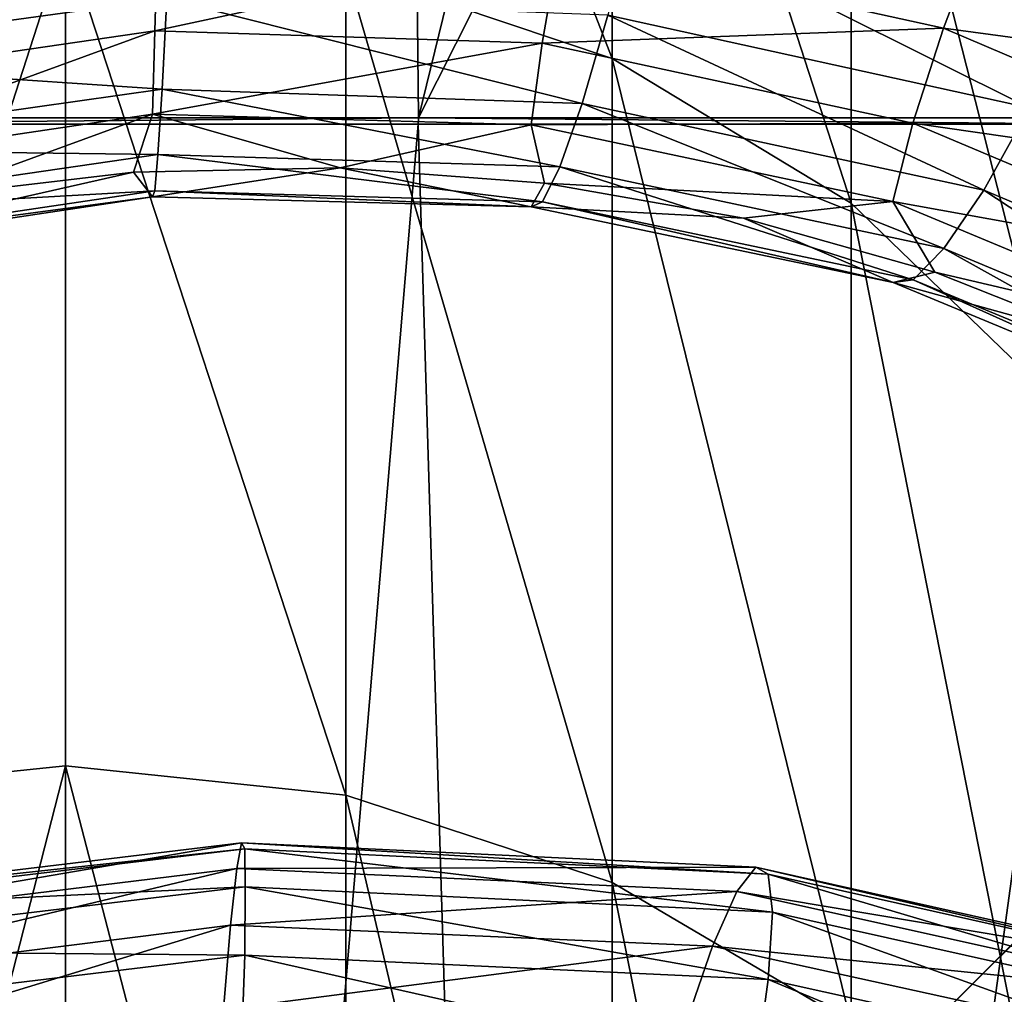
# Model space of a CAD drawing. Header units: metres. Extents: x -109 to 109, y -432 to 89.
# Tile 652 of 955: x -0.31 to 6.34, y -5.89 to 0.69. Entities that reach past the tile are written whole.
import ezdxf

# ---------------------------------------------------------------- set-up
doc = ezdxf.new("R2010")
doc.units = ezdxf.units.M
doc.layers.add('solid_506360_24502164', color=7, linetype='CONTINUOUS')
doc.layers.add('solid_506360_24502164_01', color=7, linetype='CONTINUOUS')

msp = doc.modelspace()

# ---------------------------------------------------------------- linework, layer by layer
at = {"layer": 'solid_506360_24502164'}
for points in [[(0.009354, 8.948262, 21.709518), (2.290303, 8.928226, 21.796227), (-2.382025, 0.026183, 21.803322)], [(-2.270715, 8.927825, 21.794748), (0.009354, 8.948262, 21.709518), (-2.382025, 0.026183, 21.803322)], [(2.290303, 8.928226, 21.796227), (2.38202, 0.026183, 21.803322), (-2.382025, 0.026183, 21.803322)], [(2.38202, 0.026183, 21.803322), (-2.3818, -0.015697, 21.804037), (-2.382025, 0.026183, 21.803322)], [(2.38202, 0.026183, 21.803322), (2.381796, -0.015697, 21.804037), (-2.3818, -0.015697, 21.804037)], [(0.587837, 0.051734, 849.444153), (-0.936955, -0.505239, 850.449829), (-1.988219, -0.330252, 850.027222)], [(0.587837, 0.051734, 849.444153), (0.459393, -0.340661, 850.114075), (-0.936955, -0.505239, 850.449829)], [(-4.77199, -37.166538, 23.403002), (-2.3818, -0.015697, 21.804037), (0, -28.286076, 22.69747)], [(-2.3818, -0.015697, 21.804037), (2.381796, -0.015697, 21.804037), (0, -28.286076, 22.69747)], [(2.381796, -0.015697, 21.804037), (3.22889, -28.103931, 22.869513), (0, -28.286076, 22.69747)]]:
    msp.add_3dface(points, dxfattribs=at)
at = {"layer": 'solid_506360_24502164_01'}
for points in [[(2.290303, 8.928226, 21.796227), (4.544342, 8.859489, 22.05234), (2.38202, 0.026183, 21.803322)], [(4.544342, 8.859489, 22.05234), (6.777436, 8.74425, 22.47747), (2.38202, 0.026183, 21.803322)], [(6.777436, 8.74425, 22.47747), (7.087141, 0.026183, 22.550283), (2.38202, 0.026183, 21.803322)], [(1.891428, 5.05298, 803.560974), (3.68973, 0.427374, 821.318176), (3.68973, 4.433613, 803.448547)], [(1.891428, 5.05298, 803.560974), (1.891428, 1.034174, 821.485657), (3.68973, 0.427374, 821.318176)], [(3.68973, 4.433613, 803.448547), (5.302645, -0.550306, 821.048401), (5.302645, 3.435689, 803.267456)], [(3.68973, 4.433613, 803.448547), (3.68973, 0.427374, 821.318176), (5.302645, -0.550306, 821.048401)], [(5.302645, 3.435689, 803.267456), (6.649134, -1.849741, 820.689758), (6.649134, 2.109346, 803.026733)], [(5.302645, 3.435689, 803.267456), (5.302645, -0.550306, 821.048401), (6.649134, -1.849741, 820.689758)], [(3.842909, 1.424192, 852.913757), (3.661573, 0.719381, 852.618347), (6.506658, 0.093256, 851.609497)], [(6.828894, 0.754797, 851.884277), (3.842909, 1.424192, 852.913757), (6.506658, 0.093256, 851.609497)], [(5.927842, 0.631901, 846.843994), (3.335849, 1.201175, 847.803589), (6.195441, 1.33467, 846.679871)], [(5.927842, 0.631901, 846.843994), (6.195441, 1.33467, 846.679871), (8.681989, 0.260805, 845.531372)], [(8.681989, 0.260805, 845.531372), (6.195441, 1.33467, 846.679871), (9.11408, 0.908482, 845.560791)], [(-2.036087, 0.229775, 849.512817), (-2.110115, 0.91114, 849.165588), (0.623877, 1.298254, 848.580811)], [(0.60199, 0.613253, 848.928711), (-2.036087, 0.229775, 849.512817), (0.623877, 1.298254, 848.580811)], [(0.60199, 0.613253, 848.928711), (0.623877, 1.298254, 848.580811), (3.335849, 1.201175, 847.803589)], [(-1.869106, -4.543577, 838.988342), (0, -4.348795, 839.061462), (0, 1.239609, 821.542358)], [(-1.869106, 1.039058, 821.487), (-1.869106, -4.543577, 838.988342), (0, 1.239609, 821.542358)], [(0, 1.239609, 821.542358), (1.891428, -4.548322, 838.986572), (1.891428, 1.034174, 821.485657)], [(0, 1.239609, 821.542358), (0, -4.348795, 839.061462), (1.891428, -4.548322, 838.986572)], [(3.21882, 0.52996, 848.157654), (0.60199, 0.613253, 848.928711), (3.335849, 1.201175, 847.803589)], [(3.21882, 0.52996, 848.157654), (3.335849, 1.201175, 847.803589), (5.927842, 0.631901, 846.843994)], [(-2.43086, 1.132363, 854.295898), (-2.316154, 0.41769, 853.990906), (0.684794, 0.831835, 853.415894)], [(1.891428, 1.034174, 821.485657), (3.68973, -5.137672, 838.765381), (3.68973, 0.427374, 821.318176)], [(1.891428, 1.034174, 821.485657), (1.891428, -4.548322, 838.986572), (3.68973, -5.137672, 838.765381)], [(0.684794, 0.831835, 853.415894), (-2.316154, 0.41769, 853.990906), (0.652317, 0.220409, 852.932739)], [(0.684794, 0.831835, 853.415894), (0.652317, 0.220409, 852.932739), (3.487918, 0.124363, 852.145081)], [(3.661573, 0.719381, 852.618347), (0.684794, 0.831835, 853.415894), (3.487918, 0.124363, 852.145081)], [(3.661573, 0.719381, 852.618347), (3.487918, 0.124363, 852.145081), (6.19807, -0.461275, 851.156616)], [(6.506658, 0.093256, 851.609497), (3.661573, 0.719381, 852.618347), (6.19807, -0.461275, 851.156616)], [(-1.988219, -0.330252, 850.027222), (-2.036087, 0.229775, 849.512817), (0.60199, 0.613253, 848.928711)], [(0.587837, 0.051734, 849.444153), (-1.988219, -0.330252, 850.027222), (0.60199, 0.613253, 848.928711)], [(0.587837, 0.051734, 849.444153), (0.60199, 0.613253, 848.928711), (3.21882, 0.52996, 848.157654)], [(5.71988, -0.008554, 847.209351), (3.21882, 0.52996, 848.157654), (5.927842, 0.631901, 846.843994)], [(5.71988, -0.008554, 847.209351), (5.927842, 0.631901, 846.843994), (8.306988, -0.383422, 845.717346)], [(8.306988, -0.383422, 845.717346), (5.927842, 0.631901, 846.843994), (8.681989, 0.260805, 845.531372)], [(3.143146, -0.021531, 848.677002), (0.587837, 0.051734, 849.444153), (3.21882, 0.52996, 848.157654)], [(3.143146, -0.021531, 848.677002), (3.21882, 0.52996, 848.157654), (5.71988, -0.008554, 847.209351)], [(-2.316154, 0.41769, 853.990906), (-2.206307, -0.185461, 853.508789), (0.652317, 0.220409, 852.932739)], [(3.68973, 0.427374, 821.318176), (5.302645, -6.087236, 838.408997), (5.302645, -0.550306, 821.048401)], [(3.68973, 0.427374, 821.318176), (3.68973, -5.137672, 838.765381), (5.302645, -6.087236, 838.408997)], [(0.652317, 0.220409, 852.932739), (-2.206307, -0.185461, 853.508789), (0.624104, -0.221813, 852.301758)], [(0.652317, 0.220409, 852.932739), (0.624104, -0.221813, 852.301758), (3.337065, -0.304428, 851.522766)], [(3.487918, 0.124363, 852.145081), (0.652317, 0.220409, 852.932739), (3.337065, -0.304428, 851.522766)], [(3.487918, 0.124363, 852.145081), (3.337065, -0.304428, 851.522766), (5.930004, -0.855907, 850.552551)], [(6.19807, -0.461275, 851.156616), (3.487918, 0.124363, 852.145081), (5.930004, -0.855907, 850.552551)], [(6.506658, 0.093256, 851.609497), (6.19807, -0.461275, 851.156616), (8.685673, -1.509503, 849.983948)], [(0.587837, 0.051734, 849.444153), (1.854448, -0.310766, 849.72229), (0.459393, -0.340661, 850.114075)], [(3.143146, -0.021531, 848.677002), (1.854448, -0.310766, 849.72229), (0.587837, 0.051734, 849.444153)], [(2.38202, 0.026183, 21.803322), (7.086483, -0.015697, 22.550877), (2.381796, -0.015697, 21.804037)], [(7.087141, 0.026183, 22.550283), (7.086483, -0.015697, 22.550877), (2.38202, 0.026183, 21.803322)], [(3.143146, -0.021531, 848.677002), (3.234253, -0.414782, 849.275208), (1.854448, -0.310766, 849.72229)], [(2.381796, -0.015697, 21.804037), (7.086483, -0.015697, 22.550877), (3.22889, -28.103931, 22.869513)], [(5.585406, -0.5388, 847.735291), (3.143146, -0.021531, 848.677002), (5.71988, -0.008554, 847.209351)], [(5.585406, -0.5388, 847.735291), (3.234253, -0.414782, 849.275208), (3.143146, -0.021531, 848.677002)], [(7.086483, -0.015697, 22.550877), (6.47663, -27.544472, 23.395632), (3.22889, -28.103931, 22.869513)], [(5.585406, -0.5388, 847.735291), (5.71988, -0.008554, 847.209351), (8.015559, -0.977098, 846.098694)], [(8.015559, -0.977098, 846.098694), (5.71988, -0.008554, 847.209351), (8.306988, -0.383422, 845.717346)], [(-2.206307, -0.185461, 853.508789), (-2.110884, -0.619874, 852.87915), (0.624104, -0.221813, 852.301758)], [(0.624104, -0.221813, 852.301758), (-2.110884, -0.619874, 852.87915), (0.602154, -0.467196, 851.573669)], [(0.624104, -0.221813, 852.301758), (0.602154, -0.467196, 851.573669), (3.219699, -0.540272, 850.801514)], [(3.337065, -0.304428, 851.522766), (0.624104, -0.221813, 852.301758), (3.219699, -0.540272, 850.801514)], [(0.587925, -0.507118, 850.812439), (0.459393, -0.340661, 850.114075), (1.854448, -0.310766, 849.72229)], [(3.143619, -0.57512, 850.044739), (0.587925, -0.507118, 850.812439), (1.854448, -0.310766, 849.72229)], [(3.143619, -0.57512, 850.044739), (1.854448, -0.310766, 849.72229), (3.234253, -0.414782, 849.275208)], [(3.337065, -0.304428, 851.522766), (3.219699, -0.540272, 850.801514), (5.721443, -1.066282, 849.846008)], [(5.930004, -0.855907, 850.552551), (3.337065, -0.304428, 851.522766), (5.721443, -1.066282, 849.846008)], [(-1.988518, -0.893151, 851.392822), (-0.936955, -0.505239, 850.449829), (0.459393, -0.340661, 850.114075)], [(0.587925, -0.507118, 850.812439), (-1.988518, -0.893151, 851.392822), (0.459393, -0.340661, 850.114075)], [(3.143619, -0.57512, 850.044739), (3.234253, -0.414782, 849.275208), (4.576555, -0.650492, 848.776611)], [(5.585406, -0.5388, 847.735291), (4.576555, -0.650492, 848.776611), (3.234253, -0.414782, 849.275208)], [(6.19807, -0.461275, 851.156616), (5.930004, -0.855907, 850.552551), (8.310017, -1.850385, 849.40686)], [(8.685673, -1.509503, 849.983948), (6.19807, -0.461275, 851.156616), (8.310017, -1.850385, 849.40686)], [(-2.110884, -0.619874, 852.87915), (-2.036644, -0.858479, 852.152588), (0.602154, -0.467196, 851.573669)], [(0.602154, -0.467196, 851.573669), (-2.036644, -0.858479, 852.152588), (0.587925, -0.507118, 850.812439)], [(-2.036644, -0.858479, 852.152588), (-1.988518, -0.893151, 851.392822), (0.587925, -0.507118, 850.812439)], [(0.602154, -0.467196, 851.573669), (0.587925, -0.507118, 850.812439), (3.143619, -0.57512, 850.044739)], [(3.219699, -0.540272, 850.801514), (0.602154, -0.467196, 851.573669), (3.143619, -0.57512, 850.044739)], [(3.219699, -0.540272, 850.801514), (3.143619, -0.57512, 850.044739), (5.586246, -1.085973, 849.099426)], [(5.586246, -1.085973, 849.099426), (3.143619, -0.57512, 850.044739), (4.576555, -0.650492, 848.776611)], [(5.721443, -1.066282, 849.846008), (3.219699, -0.540272, 850.801514), (5.586246, -1.085973, 849.099426)], [(5.585406, -0.5388, 847.735291), (5.868492, -1.015158, 848.227966), (4.576555, -0.650492, 848.776611)], [(5.302645, -0.550306, 821.048401), (6.649134, -7.349304, 837.935364), (6.649134, -1.849741, 820.689758)], [(5.302645, -0.550306, 821.048401), (5.302645, -6.087236, 838.408997), (6.649134, -7.349304, 837.935364)], [(7.827115, -1.475521, 846.633667), (5.868492, -1.015158, 848.227966), (5.585406, -0.5388, 847.735291)], [(7.827115, -1.475521, 846.633667), (5.585406, -0.5388, 847.735291), (8.015559, -0.977098, 846.098694)], [(5.586246, -1.085973, 849.099426), (4.576555, -0.650492, 848.776611), (5.868492, -1.015158, 848.227966)], [(5.930004, -0.855907, 850.552551), (5.721443, -1.066282, 849.846008), (8.01775, -2.020234, 848.722351)], [(8.310017, -1.850385, 849.40686), (5.930004, -0.855907, 850.552551), (8.01775, -2.020234, 848.722351)], [(5.586246, -1.085973, 849.099426), (5.868492, -1.015158, 848.227966), (7.099956, -1.504078, 847.630737)], [(7.827115, -1.475521, 846.633667), (7.099956, -1.504078, 847.630737), (5.868492, -1.015158, 848.227966)], [(5.721443, -1.066282, 849.846008), (5.586246, -1.085973, 849.099426), (7.828293, -2.015226, 847.991272)], [(7.828293, -2.015226, 847.991272), (5.586246, -1.085973, 849.099426), (7.099956, -1.504078, 847.630737)], [(8.01775, -2.020234, 848.722351), (5.721443, -1.066282, 849.846008), (7.828293, -2.015226, 847.991272)], [(-1.869106, -11.646518, 855.929749), (0, -11.459074, 856.020081), (0, -4.348795, 839.061462)], [(-1.869106, -4.543577, 838.988342), (-1.869106, -11.646518, 855.929749), (0, -4.348795, 839.061462)], [(0, -4.348795, 839.061462), (1.891428, -11.651087, 855.927551), (1.891428, -4.548322, 838.986572)], [(0, -4.348795, 839.061462), (0, -11.459074, 856.020081), (1.891428, -11.651087, 855.927551)], [(1.891428, -4.548322, 838.986572), (3.68973, -12.218244, 855.654419), (3.68973, -5.137672, 838.765381)], [(1.891428, -4.548322, 838.986572), (1.891428, -11.651087, 855.927551), (3.68973, -12.218244, 855.654419)], [(1.209638, -4.909713, 872.349609), (-2.366201, -5.338343, 872.9151), (1.21382, -5.166945, 873.075684)], [(-2.324904, -5.293674, 872.141113), (-2.366201, -5.338343, 872.9151), (1.209638, -4.909713, 872.349609)], [(1.188527, -4.869053, 871.57428), (-2.324904, -5.293674, 872.141113), (1.209638, -4.909713, 872.349609)], [(-2.261198, -5.462339, 871.385681), (-2.324904, -5.293674, 872.141113), (1.188527, -4.869053, 871.57428)], [(1.155959, -5.04262, 870.817688), (-2.261198, -5.462339, 871.385681), (1.188527, -4.869053, 871.57428)], [(1.155959, -5.04262, 870.817688), (1.188527, -4.869053, 871.57428), (4.659829, -5.034141, 870.695862)], [(1.188527, -4.869053, 871.57428), (1.209638, -4.909713, 872.349609), (4.7426, -5.080212, 871.465149)], [(4.659829, -5.034141, 870.695862), (1.188527, -4.869053, 871.57428), (4.7426, -5.080212, 871.465149)], [(1.209638, -4.909713, 872.349609), (1.21382, -5.166945, 873.075684), (4.773456, -5.337362, 872.1875)], [(4.7426, -5.080212, 871.465149), (1.209638, -4.909713, 872.349609), (4.773456, -5.337362, 872.1875)], [(-2.179315, -5.84069, 870.715515), (-2.261198, -5.462339, 871.385681), (1.155959, -5.04262, 870.817688)], [(1.114099, -5.426392, 870.146851), (-2.179315, -5.84069, 870.715515), (1.155959, -5.04262, 870.817688)], [(1.114099, -5.426392, 870.146851), (1.155959, -5.04262, 870.817688), (4.532142, -5.197314, 869.948303)], [(4.532142, -5.197314, 869.948303), (1.155959, -5.04262, 870.817688), (4.659829, -5.034141, 870.695862)], [(4.532142, -5.197314, 869.948303), (4.659829, -5.034141, 870.695862), (7.963352, -5.773959, 869.520996)], [(4.659829, -5.034141, 870.695862), (4.7426, -5.080212, 871.465149), (8.104802, -5.834644, 870.277039)], [(7.963352, -5.773959, 869.520996), (4.659829, -5.034141, 870.695862), (8.104802, -5.834644, 870.277039)], [(4.7426, -5.080212, 871.465149), (4.773456, -5.337362, 872.1875), (8.150001, -6.092371, 870.995483)], [(8.104802, -5.834644, 870.277039), (4.7426, -5.080212, 871.465149), (8.150001, -6.092371, 870.995483)], [(1.21382, -5.166945, 873.075684), (-2.3689, -5.595742, 873.637634), (1.209769, -5.627035, 873.683167)], [(-2.366201, -5.338343, 872.9151), (-2.3689, -5.595742, 873.637634), (1.21382, -5.166945, 873.075684)], [(1.21382, -5.166945, 873.075684), (1.209769, -5.627035, 873.683167), (4.743115, -5.791461, 872.797546)], [(4.773456, -5.337362, 872.1875), (1.21382, -5.166945, 873.075684), (4.743115, -5.791461, 872.797546)], [(3.68973, -5.137672, 838.765381), (5.302645, -13.132048, 855.214355), (5.302645, -6.087236, 838.408997)], [(3.68973, -5.137672, 838.765381), (3.68973, -12.218244, 855.654419), (5.302645, -13.132048, 855.214355)], [(4.368023, -5.566325, 869.288635), (1.114099, -5.426392, 870.146851), (4.532142, -5.197314, 869.948303)], [(4.368023, -5.566325, 869.288635), (4.532142, -5.197314, 869.948303), (7.745142, -5.911814, 868.791992)], [(7.745142, -5.911814, 868.791992), (4.532142, -5.197314, 869.948303), (7.963352, -5.773959, 869.520996)], [(5.299569, -6.645643, 655), (6.645643, -5.299569, 655), (5.299664, -6.645567, 767)], [(7.347342, -10.112695, 655), (6.645643, -5.299569, 655), (5.299569, -6.645643, 655)], [(6.645643, -5.299569, 655), (6.634851, -5.313074, 767), (5.299664, -6.645567, 767)], [(6.634851, -6.068392, 784.132751), (5.299664, -6.645567, 767), (6.634851, -5.313074, 767)], [(4.773456, -5.337362, 872.1875), (4.743115, -5.791461, 872.797546), (8.105682, -6.537768, 871.604187)], [(8.150001, -6.092371, 870.995483), (4.773456, -5.337362, 872.1875), (8.105682, -6.537768, 871.604187)], [(-2.085055, -6.403417, 870.183228), (-2.179315, -5.84069, 870.715515), (1.114099, -5.426392, 870.146851)], [(1.065912, -5.994657, 869.614258), (-2.085055, -6.403417, 870.183228), (1.114099, -5.426392, 870.146851)], [(1.065912, -5.994657, 869.614258), (1.114099, -5.426392, 870.146851), (4.368023, -5.566325, 869.288635)], [(4.179096, -6.116499, 868.768738), (1.065912, -5.994657, 869.614258), (4.368023, -5.566325, 869.288635)], [(4.179096, -6.116499, 868.768738), (4.368023, -5.566325, 869.288635), (7.464674, -6.246384, 868.154968)], [(7.464674, -6.246384, 868.154968), (4.368023, -5.566325, 869.288635), (7.745142, -5.911814, 868.791992)], [(-2.3689, -5.595742, 873.637634), (-2.366458, -6.059581, 874.245728), (1.209769, -5.627035, 873.683167)], [(1.209769, -5.627035, 873.683167), (-2.366458, -6.059581, 874.245728), (1.188771, -6.251627, 874.144348)], [(1.209769, -5.627035, 873.683167), (1.188771, -6.251627, 874.144348), (4.660786, -6.405064, 873.263733)], [(4.743115, -5.791461, 872.797546), (1.209769, -5.627035, 873.683167), (4.660786, -6.405064, 873.263733)], [(4.743115, -5.791461, 872.797546), (4.660786, -6.405064, 873.263733), (7.964987, -7.129337, 872.078979)], [(8.105682, -6.537768, 871.604187), (4.743115, -5.791461, 872.797546), (7.964987, -7.129337, 872.078979)]]:
    msp.add_3dface(points, dxfattribs=at)

doc.saveas('drawing.dxf')
